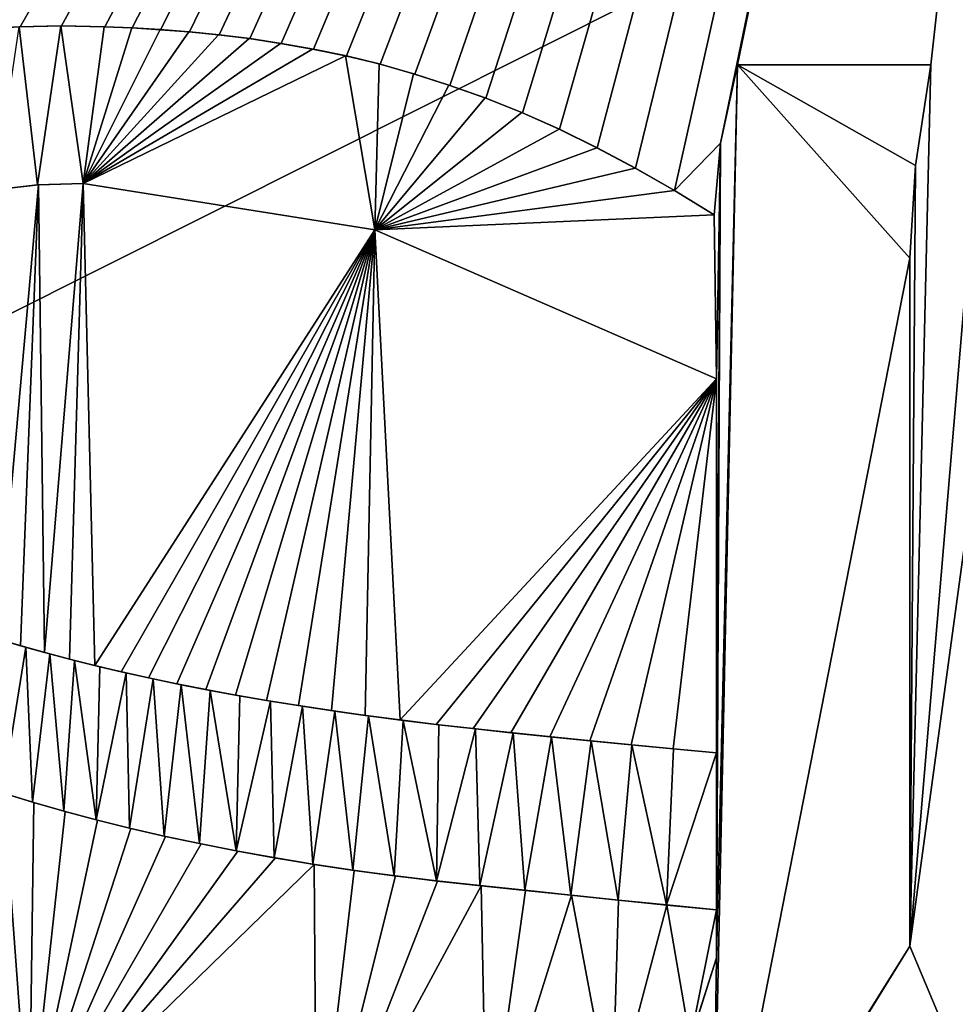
# Model space of a CAD drawing. Header units: millimetres. Extents: x -108 to 102, y -29 to 80.
# Tile 250 of 291: x 55.789 to 56.581, y 20.241 to 21.075. Entities that reach past the tile are written whole.
import ezdxf

# ---------------------------------------------------------------- set-up
doc = ezdxf.new("R2010")
doc.units = ezdxf.units.MM
doc.header["$LTSCALE"] = 65.185185
for name, color, linetype in [('24', 7, 'CONTINUOUS'), ('2437', 7, 'CONTINUOUS'), ('2522', 7, 'CONTINUOUS'), ('2523', 7, 'CONTINUOUS'), ('2525', 7, 'CONTINUOUS'), ('2526', 7, 'CONTINUOUS'), ('2527', 7, 'CONTINUOUS'), ('2528', 7, 'CONTINUOUS'), ('2529', 7, 'CONTINUOUS'), ('2530', 7, 'CONTINUOUS'), ('2531', 7, 'CONTINUOUS'), ('2532', 7, 'CONTINUOUS'), ('2533', 7, 'CONTINUOUS'), ('2534', 7, 'CONTINUOUS'), ('2535', 7, 'CONTINUOUS'), ('2751', 7, 'CONTINUOUS'), ('2753', 7, 'CONTINUOUS'), ('2765', 7, 'CONTINUOUS'), ('45', 7, 'CONTINUOUS'), ('93', 7, 'CONTINUOUS')]:
    doc.layers.add(name, color=color, linetype=linetype)

msp = doc.modelspace()

# ---------------------------------------------------------------- linework, layer by layer
at = {"layer": '24', "color": 7, "linetype": 'CONTINUOUS', "true_color": 0xe6e6e6}
for points in [[(57.52422, 24.73899, 114.26418), (54.5, 24.73899, 114.41461), (63.64286, 18.66411, 110.20052), (57.52422, 24.73899, 114.26418)], [(63.64286, 18.66411, 110.20052), (54.5, 24.73899, 114.41461), (54.5, 20.31923, 112.62599), (63.64286, 18.66411, 110.20052)], [(54.5, 16.21429, 110.20052), (63.64286, 18.66411, 110.20052), (54.5, 20.31923, 112.62599), (54.5, 16.21429, 110.20052)]]:
    msp.add_3dface(points, dxfattribs=at)
at = {"layer": '2437', "color": 7, "linetype": 'CONTINUOUS'}
for points in [[(74, 29.97196, 120.55), (35, 29.97196, 120.55), (35, 10.39303, 121.83327), (74, 29.97196, 120.55)], [(74, 29.97196, 120.55), (35, 10.39303, 121.83327), (74, 10.39303, 121.83327), (74, 29.97196, 120.55)]]:
    msp.add_3dface(points, dxfattribs=at)
at = {"layer": '2522', "color": 7, "linetype": 'CONTINUOUS'}
for points in [[(56.54219, 20.87285, 118.45), (56.54219, 20.87285, 118.55), (56.54219, 20.29035, 118.55), (56.54219, 20.87285, 118.45)], [(56.54219, 20.29035, 118.45), (56.54219, 20.87285, 118.45), (56.54219, 20.29035, 118.55), (56.54219, 20.29035, 118.45)]]:
    msp.add_3dface(points, dxfattribs=at)
at = {"layer": '2523', "color": 7, "linetype": 'CONTINUOUS'}
for points in [[(56.54219, 20.29035, 118.45), (56.54219, 20.29035, 118.55), (56.37174, 20.01673, 118.55), (56.54219, 20.29035, 118.45)], [(56.54219, 20.29035, 118.45), (56.37174, 20.01673, 118.55), (56.37486, 20.01869, 118.45), (56.54219, 20.29035, 118.45)]]:
    msp.add_3dface(points, dxfattribs=at)
at = {"layer": '2525', "color": 7, "linetype": 'CONTINUOUS'}
for points in [[(55.60859, 20.26042, 118.45), (55.60859, 20.26042, 118.55), (55.79706, 20.12429, 118.55), (55.60859, 20.26042, 118.45)], [(55.60859, 20.26042, 118.45), (55.79706, 20.12429, 118.55), (55.79726, 20.1242, 118.45), (55.60859, 20.26042, 118.45)]]:
    msp.add_3dface(points, dxfattribs=at)
at = {"layer": '2526', "color": 7, "linetype": 'CONTINUOUS'}
for points in [[(56.35641, 20.21034, 118.55), (56.37861, 20.28037, 118.55), (56.35671, 20.21079, 118.45), (56.35641, 20.21034, 118.55)], [(56.35671, 20.21079, 118.45), (56.37861, 20.28037, 118.55), (56.37861, 20.28037, 118.45), (56.35671, 20.21079, 118.45)]]:
    msp.add_3dface(points, dxfattribs=at)
at = {"layer": '2527', "color": 7, "linetype": 'CONTINUOUS'}
for points in [[(56.37861, 20.28037, 118.45), (56.37861, 20.28037, 118.55), (56.37861, 20.32094, 118.55), (56.37861, 20.28037, 118.45)], [(56.37861, 20.28037, 118.45), (56.37861, 20.32094, 118.55), (56.37861, 20.32094, 118.45), (56.37861, 20.28037, 118.45)]]:
    msp.add_3dface(points, dxfattribs=at)
at = {"layer": '2528', "color": 7, "linetype": 'CONTINUOUS'}
for points in [[(55.8, 20.41229, 118.45), (55.77538, 20.41991, 118.55), (55.77438, 20.42023, 118.45), (55.8, 20.41229, 118.45)], [(55.80102, 20.41199, 118.55), (55.77538, 20.41991, 118.55), (55.8, 20.41229, 118.45), (55.80102, 20.41199, 118.55)], [(55.82647, 20.40465, 118.45), (55.80102, 20.41199, 118.55), (55.8, 20.41229, 118.45), (55.82647, 20.40465, 118.45)], [(55.82753, 20.40436, 118.55), (55.80102, 20.41199, 118.55), (55.82647, 20.40465, 118.45), (55.82753, 20.40436, 118.55)], [(55.85382, 20.3973, 118.45), (55.82753, 20.40436, 118.55), (55.82647, 20.40465, 118.45), (55.85382, 20.3973, 118.45)], [(55.85491, 20.39702, 118.55), (55.82753, 20.40436, 118.55), (55.85382, 20.3973, 118.45), (55.85491, 20.39702, 118.55)], [(55.88208, 20.39026, 118.45), (55.85491, 20.39702, 118.55), (55.85382, 20.3973, 118.45), (55.88208, 20.39026, 118.45)], [(55.88321, 20.38999, 118.55), (55.85491, 20.39702, 118.55), (55.88208, 20.39026, 118.45), (55.88321, 20.38999, 118.55)], [(55.91124, 20.38352, 118.45), (55.88321, 20.38999, 118.55), (55.88208, 20.39026, 118.45), (55.91124, 20.38352, 118.45)], [(55.9124, 20.38326, 118.55), (55.88321, 20.38999, 118.55), (55.91124, 20.38352, 118.45), (55.9124, 20.38326, 118.55)], [(55.94131, 20.37707, 118.45), (55.9124, 20.38326, 118.55), (55.91124, 20.38352, 118.45), (55.94131, 20.37707, 118.45)], [(55.9425, 20.37683, 118.55), (55.9124, 20.38326, 118.55), (55.94131, 20.37707, 118.45), (55.9425, 20.37683, 118.55)], [(55.97232, 20.37095, 118.45), (55.9425, 20.37683, 118.55), (55.94131, 20.37707, 118.45), (55.97232, 20.37095, 118.45)], [(55.97352, 20.37072, 118.55), (55.9425, 20.37683, 118.55), (55.97232, 20.37095, 118.45), (55.97352, 20.37072, 118.55)], [(56.00428, 20.36518, 118.45), (55.97352, 20.37072, 118.55), (55.97232, 20.37095, 118.45), (56.00428, 20.36518, 118.45)], [(56.00548, 20.36497, 118.55), (55.97352, 20.37072, 118.55), (56.00428, 20.36518, 118.45), (56.00548, 20.36497, 118.55)], [(56.03718, 20.35974, 118.45), (56.00548, 20.36497, 118.55), (56.00428, 20.36518, 118.45), (56.03718, 20.35974, 118.45)], [(56.03836, 20.35956, 118.55), (56.00548, 20.36497, 118.55), (56.03718, 20.35974, 118.45), (56.03836, 20.35956, 118.55)], [(56.07105, 20.35463, 118.45), (56.03836, 20.35956, 118.55), (56.03718, 20.35974, 118.45), (56.07105, 20.35463, 118.45)], [(56.07218, 20.35447, 118.55), (56.03836, 20.35956, 118.55), (56.07105, 20.35463, 118.45), (56.07218, 20.35447, 118.55)], [(56.1059, 20.34985, 118.45), (56.07218, 20.35447, 118.55), (56.07105, 20.35463, 118.45), (56.1059, 20.34985, 118.45)], [(56.10698, 20.34971, 118.55), (56.07218, 20.35447, 118.55), (56.1059, 20.34985, 118.45), (56.10698, 20.34971, 118.55)], [(56.14172, 20.34551, 118.45), (56.10698, 20.34971, 118.55), (56.1059, 20.34985, 118.45), (56.14172, 20.34551, 118.45)], [(56.14273, 20.34539, 118.55), (56.10698, 20.34971, 118.55), (56.14172, 20.34551, 118.45), (56.14273, 20.34539, 118.55)], [(56.17853, 20.34153, 118.45), (56.14273, 20.34539, 118.55), (56.14172, 20.34551, 118.45), (56.17853, 20.34153, 118.45)], [(56.17945, 20.34143, 118.55), (56.14273, 20.34539, 118.55), (56.17853, 20.34153, 118.45), (56.17945, 20.34143, 118.55)], [(56.21638, 20.33761, 118.45), (56.17945, 20.34143, 118.55), (56.17853, 20.34153, 118.45), (56.21638, 20.33761, 118.45)], [(56.21718, 20.33753, 118.55), (56.17945, 20.34143, 118.55), (56.21638, 20.33761, 118.45), (56.21718, 20.33753, 118.55)], [(56.25533, 20.33351, 118.45), (56.21718, 20.33753, 118.55), (56.21638, 20.33761, 118.45), (56.25533, 20.33351, 118.45)], [(56.25598, 20.33345, 118.55), (56.21718, 20.33753, 118.55), (56.25533, 20.33351, 118.45), (56.25598, 20.33345, 118.55)], [(56.29536, 20.32934, 118.45), (56.25598, 20.33345, 118.55), (56.25533, 20.33351, 118.45), (56.29536, 20.32934, 118.45)], [(56.29582, 20.3293, 118.55), (56.25598, 20.33345, 118.55), (56.29536, 20.32934, 118.45), (56.29582, 20.3293, 118.55)], [(56.33645, 20.32515, 118.45), (56.29582, 20.3293, 118.55), (56.29536, 20.32934, 118.45), (56.33645, 20.32515, 118.45)], [(56.3367, 20.32513, 118.55), (56.29582, 20.3293, 118.55), (56.33645, 20.32515, 118.45), (56.3367, 20.32513, 118.55)], [(56.37861, 20.32094, 118.45), (56.3367, 20.32513, 118.55), (56.33645, 20.32515, 118.45), (56.37861, 20.32094, 118.45)], [(56.37861, 20.32094, 118.45), (56.37861, 20.32094, 118.55), (56.3367, 20.32513, 118.55), (56.37861, 20.32094, 118.45)]]:
    msp.add_3dface(points, dxfattribs=at)
at = {"layer": '2529', "color": 7, "linetype": 'CONTINUOUS'}
for points in [[(55.75597, 21.06679, 118.55), (55.78939, 21.06865, 118.55), (55.78872, 21.06863, 118.45), (55.75597, 21.06679, 118.55)], [(55.78872, 21.06863, 118.45), (55.78939, 21.06865, 118.55), (55.82383, 21.06932, 118.45), (55.78872, 21.06863, 118.45)], [(55.78939, 21.06865, 118.55), (55.82441, 21.06933, 118.55), (55.82383, 21.06932, 118.45), (55.78939, 21.06865, 118.55)], [(55.82383, 21.06932, 118.45), (55.82441, 21.06933, 118.55), (55.86063, 21.06873, 118.45), (55.82383, 21.06932, 118.45)], [(55.82441, 21.06933, 118.55), (55.86102, 21.06872, 118.55), (55.86063, 21.06873, 118.45), (55.82441, 21.06933, 118.55)], [(55.86063, 21.06873, 118.45), (55.86102, 21.06872, 118.55), (55.88393, 21.0677, 118.45), (55.86063, 21.06873, 118.45)], [(55.86102, 21.06872, 118.55), (55.88425, 21.06769, 118.55), (55.88393, 21.0677, 118.45), (55.86102, 21.06872, 118.55)], [(55.88393, 21.0677, 118.45), (55.88425, 21.06769, 118.55), (55.90782, 21.06621, 118.45), (55.88393, 21.0677, 118.45)], [(55.88425, 21.06769, 118.55), (55.90815, 21.06618, 118.55), (55.90782, 21.06621, 118.45), (55.88425, 21.06769, 118.55)], [(55.90782, 21.06621, 118.45), (55.90815, 21.06618, 118.55), (55.93229, 21.06436, 118.45), (55.90782, 21.06621, 118.45)], [(55.90815, 21.06618, 118.55), (55.93269, 21.06432, 118.55), (55.93229, 21.06436, 118.45), (55.90815, 21.06618, 118.55)], [(55.93229, 21.06436, 118.45), (55.93269, 21.06432, 118.55), (55.95737, 21.06196, 118.45), (55.93229, 21.06436, 118.45)], [(55.93269, 21.06432, 118.55), (55.9579, 21.0619, 118.55), (55.95737, 21.06196, 118.45), (55.93269, 21.06432, 118.55)], [(55.95737, 21.06196, 118.45), (55.9579, 21.0619, 118.55), (55.98314, 21.05875, 118.45), (55.95737, 21.06196, 118.45)], [(55.9579, 21.0619, 118.55), (55.98377, 21.05867, 118.55), (55.98314, 21.05875, 118.45), (55.9579, 21.0619, 118.55)], [(55.98314, 21.05875, 118.45), (55.98377, 21.05867, 118.55), (56.00963, 21.05459, 118.45), (55.98314, 21.05875, 118.45)], [(55.98377, 21.05867, 118.55), (56.01035, 21.05448, 118.55), (56.00963, 21.05459, 118.45), (55.98377, 21.05867, 118.55)], [(56.00963, 21.05459, 118.45), (56.01035, 21.05448, 118.55), (56.03683, 21.04979, 118.45), (56.00963, 21.05459, 118.45)], [(56.01035, 21.05448, 118.55), (56.03764, 21.04963, 118.55), (56.03683, 21.04979, 118.45), (56.01035, 21.05448, 118.55)], [(56.03683, 21.04979, 118.45), (56.03764, 21.04963, 118.55), (56.06472, 21.04412, 118.45), (56.03683, 21.04979, 118.45)], [(56.03764, 21.04963, 118.55), (56.0656, 21.04391, 118.55), (56.06472, 21.04412, 118.45), (56.03764, 21.04963, 118.55)], [(56.06472, 21.04412, 118.45), (56.0656, 21.04391, 118.55), (56.09327, 21.03726, 118.45), (56.06472, 21.04412, 118.45)], [(56.0656, 21.04391, 118.55), (56.09419, 21.03701, 118.55), (56.09327, 21.03726, 118.45), (56.0656, 21.04391, 118.55)], [(56.09327, 21.03726, 118.45), (56.09419, 21.03701, 118.55), (56.12244, 21.02891, 118.45), (56.09327, 21.03726, 118.45)], [(56.09419, 21.03701, 118.55), (56.12334, 21.02865, 118.55), (56.12244, 21.02891, 118.45), (56.09419, 21.03701, 118.55)], [(56.12244, 21.02891, 118.45), (56.12334, 21.02865, 118.55), (56.15232, 21.01933, 118.45), (56.12244, 21.02891, 118.45)], [(56.12334, 21.02865, 118.55), (56.15314, 21.01906, 118.55), (56.15232, 21.01933, 118.45), (56.12334, 21.02865, 118.55)], [(56.15232, 21.01933, 118.45), (56.15314, 21.01906, 118.55), (56.18285, 21.00847, 118.45), (56.15232, 21.01933, 118.45)], [(56.15314, 21.01906, 118.55), (56.18354, 21.00821, 118.55), (56.18285, 21.00847, 118.45), (56.15314, 21.01906, 118.55)], [(56.18285, 21.00847, 118.45), (56.18354, 21.00821, 118.55), (56.21393, 20.99611, 118.45), (56.18285, 21.00847, 118.45)], [(56.18354, 21.00821, 118.55), (56.21448, 20.99588, 118.55), (56.21393, 20.99611, 118.45), (56.18354, 21.00821, 118.55)], [(56.21393, 20.99611, 118.45), (56.21448, 20.99588, 118.55), (56.24548, 20.98203, 118.45), (56.21393, 20.99611, 118.45)], [(56.21448, 20.99588, 118.55), (56.2459, 20.98184, 118.55), (56.24548, 20.98203, 118.45), (56.21448, 20.99588, 118.55)], [(56.24548, 20.98203, 118.45), (56.2459, 20.98184, 118.55), (56.2775, 20.96628, 118.45), (56.24548, 20.98203, 118.45)], [(56.2459, 20.98184, 118.55), (56.27781, 20.96612, 118.55), (56.2775, 20.96628, 118.45), (56.2459, 20.98184, 118.55)], [(56.2775, 20.96628, 118.45), (56.27781, 20.96612, 118.55), (56.31002, 20.94892, 118.45), (56.2775, 20.96628, 118.45)], [(56.27781, 20.96612, 118.55), (56.31024, 20.94881, 118.55), (56.31002, 20.94892, 118.45), (56.27781, 20.96612, 118.55)], [(56.31002, 20.94892, 118.45), (56.31024, 20.94881, 118.55), (56.34307, 20.92997, 118.45), (56.31002, 20.94892, 118.45)], [(56.31024, 20.94881, 118.55), (56.34317, 20.92991, 118.55), (56.34307, 20.92997, 118.45), (56.31024, 20.94881, 118.55)], [(56.34317, 20.92991, 118.55), (56.37662, 20.90942, 118.55), (56.34307, 20.92997, 118.45), (56.34317, 20.92991, 118.55)], [(56.34307, 20.92997, 118.45), (56.37662, 20.90942, 118.55), (56.37662, 20.90942, 118.45), (56.34307, 20.92997, 118.45)]]:
    msp.add_3dface(points, dxfattribs=at)
at = {"layer": '2530', "color": 7, "linetype": 'CONTINUOUS'}
for points in [[(56.38214, 20.97006, 118.55), (56.39657, 21.03643, 118.55), (56.38214, 20.97006, 118.45), (56.38214, 20.97006, 118.55)], [(56.38214, 20.97006, 118.45), (56.39657, 21.03643, 118.55), (56.39657, 21.03643, 118.45), (56.38214, 20.97006, 118.45)], [(56.37662, 20.90942, 118.45), (56.37662, 20.90942, 118.55), (56.38214, 20.97006, 118.55), (56.37662, 20.90942, 118.45)], [(56.37662, 20.90942, 118.45), (56.38214, 20.97006, 118.55), (56.38214, 20.97006, 118.45), (56.37662, 20.90942, 118.45)]]:
    msp.add_3dface(points, dxfattribs=at)
at = {"layer": '2531', "color": 7, "linetype": 'CONTINUOUS'}
for points in [[(56.39657, 21.03643, 118.45), (56.39657, 21.03643, 118.55), (56.56015, 21.03643, 118.55), (56.39657, 21.03643, 118.45)], [(56.39657, 21.03643, 118.45), (56.56015, 21.03643, 118.55), (56.56015, 21.03643, 118.45), (56.39657, 21.03643, 118.45)]]:
    msp.add_3dface(points, dxfattribs=at)
at = {"layer": '2532', "color": 7, "linetype": 'CONTINUOUS'}
for points in [[(56.56015, 21.03643, 118.45), (56.56015, 21.03643, 118.55), (56.54717, 20.95134, 118.55), (56.56015, 21.03643, 118.45)], [(56.56015, 21.03643, 118.45), (56.54717, 20.95134, 118.55), (56.54717, 20.95134, 118.45), (56.56015, 21.03643, 118.45)], [(56.54219, 20.87285, 118.55), (56.54219, 20.87285, 118.45), (56.54717, 20.95134, 118.45), (56.54219, 20.87285, 118.55)], [(56.54717, 20.95134, 118.55), (56.54219, 20.87285, 118.55), (56.54717, 20.95134, 118.45), (56.54717, 20.95134, 118.55)]]:
    msp.add_3dface(points, dxfattribs=at)
at = {"layer": '2533', "color": 7, "linetype": 'CONTINUOUS'}
for points in [[(56.37861, 20.45393, 118.45), (56.37861, 20.45393, 118.55), (56.37861, 20.77045, 118.55), (56.37861, 20.45393, 118.45)], [(56.37861, 20.77045, 118.45), (56.37861, 20.45393, 118.45), (56.37861, 20.77045, 118.55), (56.37861, 20.77045, 118.45)]]:
    msp.add_3dface(points, dxfattribs=at)
at = {"layer": '2534', "color": 7, "linetype": 'CONTINUOUS'}
for points in [[(56.08959, 20.89679, 118.55), (55.84266, 20.93602, 118.55), (56.08958, 20.89679, 118.45), (56.08959, 20.89679, 118.55)], [(56.08958, 20.89679, 118.45), (55.84266, 20.93602, 118.55), (55.84266, 20.93602, 118.45), (56.08958, 20.89679, 118.45)], [(56.37861, 20.77045, 118.45), (56.08959, 20.89679, 118.55), (56.08958, 20.89679, 118.45), (56.37861, 20.77045, 118.45)], [(56.37861, 20.77045, 118.45), (56.37861, 20.77045, 118.55), (56.08959, 20.89679, 118.55), (56.37861, 20.77045, 118.45)]]:
    msp.add_3dface(points, dxfattribs=at)
at = {"layer": '2535', "color": 7, "linetype": 'CONTINUOUS'}
for points in [[(55.80401, 20.93471, 118.45), (55.76997, 20.93101, 118.55), (55.76806, 20.93072, 118.45), (55.80401, 20.93471, 118.45)], [(55.80502, 20.93478, 118.55), (55.76997, 20.93101, 118.55), (55.80401, 20.93471, 118.45), (55.80502, 20.93478, 118.55)], [(55.84266, 20.93602, 118.45), (55.80502, 20.93478, 118.55), (55.80401, 20.93471, 118.45), (55.84266, 20.93602, 118.45)], [(55.84266, 20.93602, 118.45), (55.84266, 20.93602, 118.55), (55.80502, 20.93478, 118.55), (55.84266, 20.93602, 118.45)], [(55.77024, 20.5505, 118.55), (55.78976, 20.54457, 118.55), (55.77475, 20.54912, 118.45), (55.77024, 20.5505, 118.55)], [(55.77475, 20.54912, 118.45), (55.78976, 20.54457, 118.55), (55.79423, 20.54329, 118.45), (55.77475, 20.54912, 118.45)], [(55.78976, 20.54457, 118.55), (55.81007, 20.5389, 118.55), (55.79423, 20.54329, 118.45), (55.78976, 20.54457, 118.55)], [(55.79423, 20.54329, 118.45), (55.81007, 20.5389, 118.55), (55.81447, 20.53771, 118.45), (55.79423, 20.54329, 118.45)], [(55.81007, 20.5389, 118.55), (55.83107, 20.53338, 118.55), (55.81447, 20.53771, 118.45), (55.81007, 20.5389, 118.55)], [(55.81447, 20.53771, 118.45), (55.83107, 20.53338, 118.55), (55.83539, 20.53226, 118.45), (55.81447, 20.53771, 118.45)], [(55.83107, 20.53338, 118.55), (55.8527, 20.52793, 118.55), (55.83539, 20.53226, 118.45), (55.83107, 20.53338, 118.55)], [(55.83539, 20.53226, 118.45), (55.8527, 20.52793, 118.55), (55.85693, 20.5269, 118.45), (55.83539, 20.53226, 118.45)], [(55.8527, 20.52793, 118.55), (55.87502, 20.5226, 118.55), (55.85693, 20.5269, 118.45), (55.8527, 20.52793, 118.55)], [(55.85693, 20.5269, 118.45), (55.87502, 20.5226, 118.55), (55.87914, 20.52165, 118.45), (55.85693, 20.5269, 118.45)], [(55.87502, 20.5226, 118.55), (55.89807, 20.51742, 118.55), (55.87914, 20.52165, 118.45), (55.87502, 20.5226, 118.55)], [(55.87914, 20.52165, 118.45), (55.89807, 20.51742, 118.55), (55.90207, 20.51655, 118.45), (55.87914, 20.52165, 118.45)], [(55.89807, 20.51742, 118.55), (55.92189, 20.51239, 118.55), (55.90207, 20.51655, 118.45), (55.89807, 20.51742, 118.55)], [(55.90207, 20.51655, 118.45), (55.92189, 20.51239, 118.55), (55.92577, 20.5116, 118.45), (55.90207, 20.51655, 118.45)], [(55.92189, 20.51239, 118.55), (55.94644, 20.50751, 118.55), (55.92577, 20.5116, 118.45), (55.92189, 20.51239, 118.55)], [(55.92577, 20.5116, 118.45), (55.94644, 20.50751, 118.55), (55.95019, 20.5068, 118.45), (55.92577, 20.5116, 118.45)], [(55.94644, 20.50751, 118.55), (55.9718, 20.5028, 118.55), (55.95019, 20.5068, 118.45), (55.94644, 20.50751, 118.55)], [(55.95019, 20.5068, 118.45), (55.9718, 20.5028, 118.55), (55.97539, 20.50216, 118.45), (55.95019, 20.5068, 118.45)], [(55.9718, 20.5028, 118.55), (55.99799, 20.49826, 118.55), (55.97539, 20.50216, 118.45), (55.9718, 20.5028, 118.55)], [(55.97539, 20.50216, 118.45), (55.99799, 20.49826, 118.55), (56.00141, 20.49769, 118.45), (55.97539, 20.50216, 118.45)], [(55.99799, 20.49826, 118.55), (56.025, 20.49389, 118.55), (56.00141, 20.49769, 118.45), (55.99799, 20.49826, 118.55)], [(56.00141, 20.49769, 118.45), (56.025, 20.49389, 118.55), (56.02823, 20.49338, 118.45), (56.00141, 20.49769, 118.45)], [(56.025, 20.49389, 118.55), (56.05284, 20.48968, 118.55), (56.02823, 20.49338, 118.45), (56.025, 20.49389, 118.55)], [(56.02823, 20.49338, 118.45), (56.05284, 20.48968, 118.55), (56.05587, 20.48924, 118.45), (56.02823, 20.49338, 118.45)], [(56.05284, 20.48968, 118.55), (56.08153, 20.48564, 118.55), (56.05587, 20.48924, 118.45), (56.05284, 20.48968, 118.55)], [(56.05587, 20.48924, 118.45), (56.08153, 20.48564, 118.55), (56.08434, 20.48526, 118.45), (56.05587, 20.48924, 118.45)], [(56.08153, 20.48564, 118.55), (56.11105, 20.48178, 118.55), (56.08434, 20.48526, 118.45), (56.08153, 20.48564, 118.55)], [(56.08434, 20.48526, 118.45), (56.11105, 20.48178, 118.55), (56.11362, 20.48146, 118.45), (56.08434, 20.48526, 118.45)], [(56.11105, 20.48178, 118.55), (56.14143, 20.47807, 118.55), (56.11362, 20.48146, 118.45), (56.11105, 20.48178, 118.55)], [(56.11362, 20.48146, 118.45), (56.14143, 20.47807, 118.55), (56.14374, 20.47779, 118.45), (56.11362, 20.48146, 118.45)], [(56.14143, 20.47807, 118.55), (56.17267, 20.47445, 118.55), (56.14374, 20.47779, 118.45), (56.14143, 20.47807, 118.55)], [(56.14374, 20.47779, 118.45), (56.17267, 20.47445, 118.55), (56.17471, 20.47423, 118.45), (56.14374, 20.47779, 118.45)], [(56.17267, 20.47445, 118.55), (56.20478, 20.47099, 118.55), (56.17471, 20.47423, 118.45), (56.17267, 20.47445, 118.55)], [(56.17471, 20.47423, 118.45), (56.20478, 20.47099, 118.55), (56.20653, 20.4708, 118.45), (56.17471, 20.47423, 118.45)], [(56.20478, 20.47099, 118.55), (56.23776, 20.46761, 118.55), (56.20653, 20.4708, 118.45), (56.20478, 20.47099, 118.55)], [(56.20653, 20.4708, 118.45), (56.23776, 20.46761, 118.55), (56.2392, 20.46746, 118.45), (56.20653, 20.4708, 118.45)], [(56.23776, 20.46761, 118.55), (56.27164, 20.46421, 118.55), (56.2392, 20.46746, 118.45), (56.23776, 20.46761, 118.55)], [(56.2392, 20.46746, 118.45), (56.27164, 20.46421, 118.55), (56.27274, 20.4641, 118.45), (56.2392, 20.46746, 118.45)], [(56.27164, 20.46421, 118.55), (56.30641, 20.46078, 118.55), (56.27274, 20.4641, 118.45), (56.27164, 20.46421, 118.55)], [(56.27274, 20.4641, 118.45), (56.30641, 20.46078, 118.55), (56.30716, 20.46071, 118.45), (56.27274, 20.4641, 118.45)], [(56.30641, 20.46078, 118.55), (56.34207, 20.45735, 118.55), (56.30716, 20.46071, 118.45), (56.30641, 20.46078, 118.55)], [(56.30716, 20.46071, 118.45), (56.34207, 20.45735, 118.55), (56.34245, 20.45732, 118.45), (56.30716, 20.46071, 118.45)], [(56.34207, 20.45735, 118.55), (56.37861, 20.45393, 118.55), (56.34245, 20.45732, 118.45), (56.34207, 20.45735, 118.55)], [(56.37861, 20.45393, 118.55), (56.37861, 20.45393, 118.45), (56.34245, 20.45732, 118.45), (56.37861, 20.45393, 118.55)]]:
    msp.add_3dface(points, dxfattribs=at)
at = {"layer": '2751', "color": 7, "linetype": 'CONTINUOUS'}
for points in [[(56.75, 22.75, 118.55), (55.63719, 21.0431, 118.55), (55.625, 22.75, 118.55), (56.75, 22.75, 118.55)], [(55.66476, 21.05172, 118.55), (55.63719, 21.0431, 118.55), (56.75, 22.75, 118.55), (55.66476, 21.05172, 118.55)], [(55.69368, 21.05839, 118.55), (55.66476, 21.05172, 118.55), (56.75, 22.75, 118.55), (55.69368, 21.05839, 118.55)], [(55.72409, 21.06344, 118.55), (55.69368, 21.05839, 118.55), (56.75, 22.75, 118.55), (55.72409, 21.06344, 118.55)], [(55.75597, 21.06679, 118.55), (55.72409, 21.06344, 118.55), (56.75, 22.75, 118.55), (55.75597, 21.06679, 118.55)], [(55.78939, 21.06865, 118.55), (55.75597, 21.06679, 118.55), (56.75, 22.75, 118.55), (55.78939, 21.06865, 118.55)], [(55.82441, 21.06933, 118.55), (55.78939, 21.06865, 118.55), (56.75, 22.75, 118.55), (55.82441, 21.06933, 118.55)], [(55.86102, 21.06872, 118.55), (55.82441, 21.06933, 118.55), (56.75, 22.75, 118.55), (55.86102, 21.06872, 118.55)], [(55.88425, 21.06769, 118.55), (55.86102, 21.06872, 118.55), (56.75, 22.75, 118.55), (55.88425, 21.06769, 118.55)], [(55.90815, 21.06618, 118.55), (55.88425, 21.06769, 118.55), (56.75, 22.75, 118.55), (55.90815, 21.06618, 118.55)], [(55.93269, 21.06432, 118.55), (55.90815, 21.06618, 118.55), (56.75, 22.75, 118.55), (55.93269, 21.06432, 118.55)], [(55.9579, 21.0619, 118.55), (55.93269, 21.06432, 118.55), (56.75, 22.75, 118.55), (55.9579, 21.0619, 118.55)], [(55.98377, 21.05867, 118.55), (55.9579, 21.0619, 118.55), (56.75, 22.75, 118.55), (55.98377, 21.05867, 118.55)], [(56.01035, 21.05448, 118.55), (55.98377, 21.05867, 118.55), (56.75, 22.75, 118.55), (56.01035, 21.05448, 118.55)], [(56.03764, 21.04963, 118.55), (56.01035, 21.05448, 118.55), (56.75, 22.75, 118.55), (56.03764, 21.04963, 118.55)], [(56.0656, 21.04391, 118.55), (56.03764, 21.04963, 118.55), (56.75, 22.75, 118.55), (56.0656, 21.04391, 118.55)], [(56.09419, 21.03701, 118.55), (56.0656, 21.04391, 118.55), (56.75, 22.75, 118.55), (56.09419, 21.03701, 118.55)], [(56.12334, 21.02865, 118.55), (56.09419, 21.03701, 118.55), (56.75, 22.75, 118.55), (56.12334, 21.02865, 118.55)], [(56.15314, 21.01906, 118.55), (56.12334, 21.02865, 118.55), (56.75, 22.75, 118.55), (56.15314, 21.01906, 118.55)], [(56.18354, 21.00821, 118.55), (56.15314, 21.01906, 118.55), (56.75, 22.75, 118.55), (56.18354, 21.00821, 118.55)], [(56.21448, 20.99588, 118.55), (56.18354, 21.00821, 118.55), (56.75, 22.75, 118.55), (56.21448, 20.99588, 118.55)], [(56.2459, 20.98184, 118.55), (56.21448, 20.99588, 118.55), (56.75, 22.75, 118.55), (56.2459, 20.98184, 118.55)], [(56.27781, 20.96612, 118.55), (56.2459, 20.98184, 118.55), (56.75, 22.75, 118.55), (56.27781, 20.96612, 118.55)], [(56.31024, 20.94881, 118.55), (56.27781, 20.96612, 118.55), (56.75, 22.75, 118.55), (56.31024, 20.94881, 118.55)], [(56.34317, 20.92991, 118.55), (56.31024, 20.94881, 118.55), (56.75, 22.75, 118.55), (56.34317, 20.92991, 118.55)], [(56.38214, 20.97006, 118.55), (56.34317, 20.92991, 118.55), (56.75, 22.75, 118.55), (56.38214, 20.97006, 118.55)], [(56.39657, 21.03643, 118.55), (56.38214, 20.97006, 118.55), (56.75, 22.75, 118.55), (56.39657, 21.03643, 118.55)], [(56.56015, 21.03643, 118.55), (56.39657, 21.03643, 118.55), (56.75, 22.75, 118.55), (56.56015, 21.03643, 118.55)], [(56.54219, 20.29035, 118.55), (56.56015, 21.03643, 118.55), (56.75, 22.75, 118.55), (56.54219, 20.29035, 118.55)], [(56.84342, 22.5, 118.55), (56.54219, 20.29035, 118.55), (56.75, 22.75, 118.55), (56.84342, 22.5, 118.55)], [(56.84408, 19.571, 118.55), (56.54219, 20.29035, 118.55), (56.84342, 22.5, 118.55), (56.84408, 19.571, 118.55)], [(56.56015, 21.03643, 118.55), (56.54219, 20.29035, 118.55), (56.54717, 20.95134, 118.55), (56.56015, 21.03643, 118.55)], [(56.37662, 20.90942, 118.55), (56.34317, 20.92991, 118.55), (56.38214, 20.97006, 118.55), (56.37662, 20.90942, 118.55)], [(56.54219, 20.29035, 118.55), (56.54219, 20.87285, 118.55), (56.54717, 20.95134, 118.55), (56.54219, 20.29035, 118.55)], [(55.79706, 20.12429, 118.55), (55.60859, 20.26042, 118.55), (55.77538, 20.41991, 118.55), (55.79706, 20.12429, 118.55)], [(55.79706, 20.12429, 118.55), (55.77538, 20.41991, 118.55), (55.80102, 20.41199, 118.55), (55.79706, 20.12429, 118.55)], [(55.79706, 20.12429, 118.55), (55.80102, 20.41199, 118.55), (55.82753, 20.40436, 118.55), (55.79706, 20.12429, 118.55)], [(55.79706, 20.12429, 118.55), (55.82753, 20.40436, 118.55), (55.85491, 20.39702, 118.55), (55.79706, 20.12429, 118.55)], [(55.79706, 20.12429, 118.55), (55.85491, 20.39702, 118.55), (55.88321, 20.38999, 118.55), (55.79706, 20.12429, 118.55)], [(55.79706, 20.12429, 118.55), (55.88321, 20.38999, 118.55), (55.9124, 20.38326, 118.55), (55.79706, 20.12429, 118.55)], [(55.79706, 20.12429, 118.55), (55.9124, 20.38326, 118.55), (55.9425, 20.37683, 118.55), (55.79706, 20.12429, 118.55)], [(55.79706, 20.12429, 118.55), (55.9425, 20.37683, 118.55), (55.97352, 20.37072, 118.55), (55.79706, 20.12429, 118.55)], [(55.79706, 20.12429, 118.55), (55.97352, 20.37072, 118.55), (56.00548, 20.36497, 118.55), (55.79706, 20.12429, 118.55)], [(55.79706, 20.12429, 118.55), (56.00548, 20.36497, 118.55), (56.03836, 20.35956, 118.55), (55.79706, 20.12429, 118.55)], [(56.04015, 20.08288, 118.55), (55.79706, 20.12429, 118.55), (56.03836, 20.35956, 118.55), (56.04015, 20.08288, 118.55)], [(56.04015, 20.08288, 118.55), (56.03836, 20.35956, 118.55), (56.07218, 20.35447, 118.55), (56.04015, 20.08288, 118.55)], [(56.04015, 20.08288, 118.55), (56.07218, 20.35447, 118.55), (56.10698, 20.34971, 118.55), (56.04015, 20.08288, 118.55)], [(56.04015, 20.08288, 118.55), (56.10698, 20.34971, 118.55), (56.14273, 20.34539, 118.55), (56.04015, 20.08288, 118.55)], [(56.04015, 20.08288, 118.55), (56.14273, 20.34539, 118.55), (56.17945, 20.34143, 118.55), (56.04015, 20.08288, 118.55)], [(56.18443, 20.10459, 118.55), (56.04015, 20.08288, 118.55), (56.17945, 20.34143, 118.55), (56.18443, 20.10459, 118.55)], [(56.18443, 20.10459, 118.55), (56.17945, 20.34143, 118.55), (56.21718, 20.33753, 118.55), (56.18443, 20.10459, 118.55)], [(56.18443, 20.10459, 118.55), (56.21718, 20.33753, 118.55), (56.25598, 20.33345, 118.55), (56.18443, 20.10459, 118.55)], [(56.29039, 20.15015, 118.55), (56.18443, 20.10459, 118.55), (56.25598, 20.33345, 118.55), (56.29039, 20.15015, 118.55)], [(56.29039, 20.15015, 118.55), (56.25598, 20.33345, 118.55), (56.29582, 20.3293, 118.55), (56.29039, 20.15015, 118.55)], [(56.29039, 20.15015, 118.55), (56.29582, 20.3293, 118.55), (56.3367, 20.32513, 118.55), (56.29039, 20.15015, 118.55)], [(56.35641, 20.21034, 118.55), (56.29039, 20.15015, 118.55), (56.3367, 20.32513, 118.55), (56.35641, 20.21034, 118.55)], [(56.37861, 20.32094, 118.55), (56.35641, 20.21034, 118.55), (56.3367, 20.32513, 118.55), (56.37861, 20.32094, 118.55)], [(56.37861, 20.28037, 118.55), (56.35641, 20.21034, 118.55), (56.37861, 20.32094, 118.55), (56.37861, 20.28037, 118.55)], [(56.37174, 20.01673, 118.55), (56.54219, 20.29035, 118.55), (56.84408, 19.571, 118.55), (56.37174, 20.01673, 118.55)]]:
    msp.add_3dface(points, dxfattribs=at)
at = {"layer": '2753', "color": 7, "linetype": 'CONTINUOUS'}
for points in [[(55.77024, 20.5505, 118.55), (55.76997, 20.93101, 118.55), (55.80502, 20.93478, 118.55), (55.77024, 20.5505, 118.55)], [(55.78976, 20.54457, 118.55), (55.77024, 20.5505, 118.55), (55.80502, 20.93478, 118.55), (55.78976, 20.54457, 118.55)], [(55.81007, 20.5389, 118.55), (55.78976, 20.54457, 118.55), (55.80502, 20.93478, 118.55), (55.81007, 20.5389, 118.55)], [(55.84266, 20.93602, 118.55), (55.81007, 20.5389, 118.55), (55.80502, 20.93478, 118.55), (55.84266, 20.93602, 118.55)], [(55.84266, 20.93602, 118.55), (55.83107, 20.53338, 118.55), (55.81007, 20.5389, 118.55), (55.84266, 20.93602, 118.55)], [(55.84266, 20.93602, 118.55), (55.8527, 20.52793, 118.55), (55.83107, 20.53338, 118.55), (55.84266, 20.93602, 118.55)], [(55.84266, 20.93602, 118.55), (56.08959, 20.89679, 118.55), (55.8527, 20.52793, 118.55), (55.84266, 20.93602, 118.55)], [(56.08959, 20.89679, 118.55), (55.87502, 20.5226, 118.55), (55.8527, 20.52793, 118.55), (56.08959, 20.89679, 118.55)], [(56.08959, 20.89679, 118.55), (55.89807, 20.51742, 118.55), (55.87502, 20.5226, 118.55), (56.08959, 20.89679, 118.55)], [(56.08959, 20.89679, 118.55), (55.92189, 20.51239, 118.55), (55.89807, 20.51742, 118.55), (56.08959, 20.89679, 118.55)], [(56.08959, 20.89679, 118.55), (55.94644, 20.50751, 118.55), (55.92189, 20.51239, 118.55), (56.08959, 20.89679, 118.55)], [(56.08959, 20.89679, 118.55), (55.9718, 20.5028, 118.55), (55.94644, 20.50751, 118.55), (56.08959, 20.89679, 118.55)], [(56.08959, 20.89679, 118.55), (55.99799, 20.49826, 118.55), (55.9718, 20.5028, 118.55), (56.08959, 20.89679, 118.55)], [(56.08959, 20.89679, 118.55), (56.025, 20.49389, 118.55), (55.99799, 20.49826, 118.55), (56.08959, 20.89679, 118.55)], [(56.08959, 20.89679, 118.55), (56.05284, 20.48968, 118.55), (56.025, 20.49389, 118.55), (56.08959, 20.89679, 118.55)], [(56.08959, 20.89679, 118.55), (56.08153, 20.48564, 118.55), (56.05284, 20.48968, 118.55), (56.08959, 20.89679, 118.55)], [(56.08959, 20.89679, 118.55), (56.11105, 20.48178, 118.55), (56.08153, 20.48564, 118.55), (56.08959, 20.89679, 118.55)], [(56.08959, 20.89679, 118.55), (56.37861, 20.77045, 118.55), (56.11105, 20.48178, 118.55), (56.08959, 20.89679, 118.55)], [(56.37861, 20.77045, 118.55), (56.14143, 20.47807, 118.55), (56.11105, 20.48178, 118.55), (56.37861, 20.77045, 118.55)], [(56.37861, 20.77045, 118.55), (56.17267, 20.47445, 118.55), (56.14143, 20.47807, 118.55), (56.37861, 20.77045, 118.55)], [(56.37861, 20.77045, 118.55), (56.20478, 20.47099, 118.55), (56.17267, 20.47445, 118.55), (56.37861, 20.77045, 118.55)], [(56.37861, 20.77045, 118.55), (56.23776, 20.46761, 118.55), (56.20478, 20.47099, 118.55), (56.37861, 20.77045, 118.55)], [(56.37861, 20.77045, 118.55), (56.27164, 20.46421, 118.55), (56.23776, 20.46761, 118.55), (56.37861, 20.77045, 118.55)], [(56.37861, 20.77045, 118.55), (56.30641, 20.46078, 118.55), (56.27164, 20.46421, 118.55), (56.37861, 20.77045, 118.55)], [(56.37861, 20.77045, 118.55), (56.34207, 20.45735, 118.55), (56.30641, 20.46078, 118.55), (56.37861, 20.77045, 118.55)], [(56.37861, 20.77045, 118.55), (56.37861, 20.45393, 118.55), (56.34207, 20.45735, 118.55), (56.37861, 20.77045, 118.55)]]:
    msp.add_3dface(points, dxfattribs=at)
at = {"layer": '2765', "color": 7, "linetype": 'CONTINUOUS'}
for points in [[(55.78872, 21.06863, 118.45), (55.80401, 20.93471, 118.45), (55.76806, 20.93072, 118.45), (55.78872, 21.06863, 118.45)], [(55.78872, 21.06863, 118.45), (55.82383, 21.06932, 118.45), (55.80401, 20.93471, 118.45), (55.78872, 21.06863, 118.45)], [(55.82383, 21.06932, 118.45), (55.84266, 20.93602, 118.45), (55.80401, 20.93471, 118.45), (55.82383, 21.06932, 118.45)], [(55.82383, 21.06932, 118.45), (55.86063, 21.06873, 118.45), (55.84266, 20.93602, 118.45), (55.82383, 21.06932, 118.45)], [(55.86063, 21.06873, 118.45), (55.88393, 21.0677, 118.45), (55.84266, 20.93602, 118.45), (55.86063, 21.06873, 118.45)], [(55.88393, 21.0677, 118.45), (55.90782, 21.06621, 118.45), (55.84266, 20.93602, 118.45), (55.88393, 21.0677, 118.45)], [(55.90782, 21.06621, 118.45), (55.93229, 21.06436, 118.45), (55.84266, 20.93602, 118.45), (55.90782, 21.06621, 118.45)], [(55.93229, 21.06436, 118.45), (55.95737, 21.06196, 118.45), (55.84266, 20.93602, 118.45), (55.93229, 21.06436, 118.45)], [(55.95737, 21.06196, 118.45), (55.98314, 21.05875, 118.45), (55.84266, 20.93602, 118.45), (55.95737, 21.06196, 118.45)], [(55.98314, 21.05875, 118.45), (56.00963, 21.05459, 118.45), (55.84266, 20.93602, 118.45), (55.98314, 21.05875, 118.45)], [(56.00963, 21.05459, 118.45), (56.03683, 21.04979, 118.45), (55.84266, 20.93602, 118.45), (56.00963, 21.05459, 118.45)], [(56.03683, 21.04979, 118.45), (56.06472, 21.04412, 118.45), (55.84266, 20.93602, 118.45), (56.03683, 21.04979, 118.45)], [(56.06472, 21.04412, 118.45), (56.08958, 20.89679, 118.45), (55.84266, 20.93602, 118.45), (56.06472, 21.04412, 118.45)], [(56.06472, 21.04412, 118.45), (56.09327, 21.03726, 118.45), (56.08958, 20.89679, 118.45), (56.06472, 21.04412, 118.45)], [(56.09327, 21.03726, 118.45), (56.12244, 21.02891, 118.45), (56.08958, 20.89679, 118.45), (56.09327, 21.03726, 118.45)], [(56.54219, 20.87285, 118.45), (56.37486, 20.01869, 118.45), (56.39657, 21.03643, 118.45), (56.54219, 20.87285, 118.45)], [(56.37486, 20.01869, 118.45), (56.37861, 20.28037, 118.45), (56.39657, 21.03643, 118.45), (56.37486, 20.01869, 118.45)], [(56.37861, 20.28037, 118.45), (56.38214, 20.97006, 118.45), (56.39657, 21.03643, 118.45), (56.37861, 20.28037, 118.45)], [(56.54219, 20.87285, 118.45), (56.39657, 21.03643, 118.45), (56.54717, 20.95134, 118.45), (56.54219, 20.87285, 118.45)], [(56.39657, 21.03643, 118.45), (56.56015, 21.03643, 118.45), (56.54717, 20.95134, 118.45), (56.39657, 21.03643, 118.45)], [(56.12244, 21.02891, 118.45), (56.15232, 21.01933, 118.45), (56.08958, 20.89679, 118.45), (56.12244, 21.02891, 118.45)], [(56.15232, 21.01933, 118.45), (56.18285, 21.00847, 118.45), (56.08958, 20.89679, 118.45), (56.15232, 21.01933, 118.45)], [(56.18285, 21.00847, 118.45), (56.21393, 20.99611, 118.45), (56.08958, 20.89679, 118.45), (56.18285, 21.00847, 118.45)], [(56.21393, 20.99611, 118.45), (56.24548, 20.98203, 118.45), (56.08958, 20.89679, 118.45), (56.21393, 20.99611, 118.45)], [(56.24548, 20.98203, 118.45), (56.2775, 20.96628, 118.45), (56.08958, 20.89679, 118.45), (56.24548, 20.98203, 118.45)], [(56.2775, 20.96628, 118.45), (56.31002, 20.94892, 118.45), (56.08958, 20.89679, 118.45), (56.2775, 20.96628, 118.45)], [(56.37662, 20.90942, 118.45), (56.38214, 20.97006, 118.45), (56.37861, 20.77045, 118.45), (56.37662, 20.90942, 118.45)], [(56.37861, 20.28037, 118.45), (56.37861, 20.32094, 118.45), (56.38214, 20.97006, 118.45), (56.37861, 20.28037, 118.45)], [(56.38214, 20.97006, 118.45), (56.37861, 20.32094, 118.45), (56.37861, 20.45393, 118.45), (56.38214, 20.97006, 118.45)], [(56.38214, 20.97006, 118.45), (56.37861, 20.45393, 118.45), (56.37861, 20.77045, 118.45), (56.38214, 20.97006, 118.45)], [(56.31002, 20.94892, 118.45), (56.34307, 20.92997, 118.45), (56.08958, 20.89679, 118.45), (56.31002, 20.94892, 118.45)], [(56.34307, 20.92997, 118.45), (56.37662, 20.90942, 118.45), (56.08958, 20.89679, 118.45), (56.34307, 20.92997, 118.45)], [(56.37662, 20.90942, 118.45), (56.37861, 20.77045, 118.45), (56.08958, 20.89679, 118.45), (56.37662, 20.90942, 118.45)], [(56.54219, 20.87285, 118.45), (56.54219, 20.29035, 118.45), (56.37486, 20.01869, 118.45), (56.54219, 20.87285, 118.45)], [(55.77438, 20.42023, 118.45), (55.77475, 20.54912, 118.45), (55.79423, 20.54329, 118.45), (55.77438, 20.42023, 118.45)], [(55.8, 20.41229, 118.45), (55.77438, 20.42023, 118.45), (55.79423, 20.54329, 118.45), (55.8, 20.41229, 118.45)], [(55.8, 20.41229, 118.45), (55.79423, 20.54329, 118.45), (55.81447, 20.53771, 118.45), (55.8, 20.41229, 118.45)], [(55.82647, 20.40465, 118.45), (55.8, 20.41229, 118.45), (55.81447, 20.53771, 118.45), (55.82647, 20.40465, 118.45)], [(55.82647, 20.40465, 118.45), (55.81447, 20.53771, 118.45), (55.83539, 20.53226, 118.45), (55.82647, 20.40465, 118.45)], [(55.85382, 20.3973, 118.45), (55.82647, 20.40465, 118.45), (55.83539, 20.53226, 118.45), (55.85382, 20.3973, 118.45)], [(55.85382, 20.3973, 118.45), (55.83539, 20.53226, 118.45), (55.85693, 20.5269, 118.45), (55.85382, 20.3973, 118.45)], [(55.85382, 20.3973, 118.45), (55.85693, 20.5269, 118.45), (55.87914, 20.52165, 118.45), (55.85382, 20.3973, 118.45)], [(55.88208, 20.39026, 118.45), (55.85382, 20.3973, 118.45), (55.87914, 20.52165, 118.45), (55.88208, 20.39026, 118.45)], [(55.88208, 20.39026, 118.45), (55.87914, 20.52165, 118.45), (55.90207, 20.51655, 118.45), (55.88208, 20.39026, 118.45)], [(55.91124, 20.38352, 118.45), (55.88208, 20.39026, 118.45), (55.90207, 20.51655, 118.45), (55.91124, 20.38352, 118.45)], [(55.91124, 20.38352, 118.45), (55.90207, 20.51655, 118.45), (55.92577, 20.5116, 118.45), (55.91124, 20.38352, 118.45)], [(55.94131, 20.37707, 118.45), (55.91124, 20.38352, 118.45), (55.92577, 20.5116, 118.45), (55.94131, 20.37707, 118.45)], [(55.94131, 20.37707, 118.45), (55.92577, 20.5116, 118.45), (55.95019, 20.5068, 118.45), (55.94131, 20.37707, 118.45)], [(55.97232, 20.37095, 118.45), (55.94131, 20.37707, 118.45), (55.95019, 20.5068, 118.45), (55.97232, 20.37095, 118.45)], [(55.97232, 20.37095, 118.45), (55.95019, 20.5068, 118.45), (55.97539, 20.50216, 118.45), (55.97232, 20.37095, 118.45)], [(55.97232, 20.37095, 118.45), (55.97539, 20.50216, 118.45), (56.00141, 20.49769, 118.45), (55.97232, 20.37095, 118.45)], [(56.00428, 20.36518, 118.45), (55.97232, 20.37095, 118.45), (56.00141, 20.49769, 118.45), (56.00428, 20.36518, 118.45)], [(56.00428, 20.36518, 118.45), (56.00141, 20.49769, 118.45), (56.02823, 20.49338, 118.45), (56.00428, 20.36518, 118.45)], [(56.03718, 20.35974, 118.45), (56.00428, 20.36518, 118.45), (56.02823, 20.49338, 118.45), (56.03718, 20.35974, 118.45)], [(56.03718, 20.35974, 118.45), (56.02823, 20.49338, 118.45), (56.05587, 20.48924, 118.45), (56.03718, 20.35974, 118.45)], [(56.07105, 20.35463, 118.45), (56.03718, 20.35974, 118.45), (56.05587, 20.48924, 118.45), (56.07105, 20.35463, 118.45)], [(56.07105, 20.35463, 118.45), (56.05587, 20.48924, 118.45), (56.08434, 20.48526, 118.45), (56.07105, 20.35463, 118.45)], [(56.1059, 20.34985, 118.45), (56.07105, 20.35463, 118.45), (56.08434, 20.48526, 118.45), (56.1059, 20.34985, 118.45)], [(56.1059, 20.34985, 118.45), (56.08434, 20.48526, 118.45), (56.11362, 20.48146, 118.45), (56.1059, 20.34985, 118.45)], [(56.14172, 20.34551, 118.45), (56.1059, 20.34985, 118.45), (56.11362, 20.48146, 118.45), (56.14172, 20.34551, 118.45)], [(56.14172, 20.34551, 118.45), (56.11362, 20.48146, 118.45), (56.14374, 20.47779, 118.45), (56.14172, 20.34551, 118.45)], [(56.14172, 20.34551, 118.45), (56.14374, 20.47779, 118.45), (56.17471, 20.47423, 118.45), (56.14172, 20.34551, 118.45)], [(56.17853, 20.34153, 118.45), (56.14172, 20.34551, 118.45), (56.17471, 20.47423, 118.45), (56.17853, 20.34153, 118.45)], [(56.17853, 20.34153, 118.45), (56.17471, 20.47423, 118.45), (56.20653, 20.4708, 118.45), (56.17853, 20.34153, 118.45)], [(56.21638, 20.33761, 118.45), (56.17853, 20.34153, 118.45), (56.20653, 20.4708, 118.45), (56.21638, 20.33761, 118.45)], [(56.21638, 20.33761, 118.45), (56.20653, 20.4708, 118.45), (56.2392, 20.46746, 118.45), (56.21638, 20.33761, 118.45)], [(56.25533, 20.33351, 118.45), (56.21638, 20.33761, 118.45), (56.2392, 20.46746, 118.45), (56.25533, 20.33351, 118.45)], [(56.25533, 20.33351, 118.45), (56.2392, 20.46746, 118.45), (56.27274, 20.4641, 118.45), (56.25533, 20.33351, 118.45)], [(56.29536, 20.32934, 118.45), (56.25533, 20.33351, 118.45), (56.27274, 20.4641, 118.45), (56.29536, 20.32934, 118.45)], [(56.29536, 20.32934, 118.45), (56.27274, 20.4641, 118.45), (56.30716, 20.46071, 118.45), (56.29536, 20.32934, 118.45)], [(56.33645, 20.32515, 118.45), (56.29536, 20.32934, 118.45), (56.30716, 20.46071, 118.45), (56.33645, 20.32515, 118.45)], [(56.33645, 20.32515, 118.45), (56.30716, 20.46071, 118.45), (56.34245, 20.45732, 118.45), (56.33645, 20.32515, 118.45)], [(56.37861, 20.45393, 118.45), (56.33645, 20.32515, 118.45), (56.34245, 20.45732, 118.45), (56.37861, 20.45393, 118.45)], [(56.37861, 20.32094, 118.45), (56.33645, 20.32515, 118.45), (56.37861, 20.45393, 118.45), (56.37861, 20.32094, 118.45)], [(56.37486, 20.01869, 118.45), (56.35671, 20.21079, 118.45), (56.37861, 20.28037, 118.45), (56.37486, 20.01869, 118.45)], [(55.66459, 20.02244, 118.45), (55.60859, 20.26042, 118.45), (55.79726, 20.1242, 118.45), (55.66459, 20.02244, 118.45)]]:
    msp.add_3dface(points, dxfattribs=at)
at = {"layer": '45', "color": 7, "linetype": 'CONTINUOUS', "true_color": 0xe6e6e6}
for points in [[(58.8293, 19.60257, 109.84744), (50.17071, 19.60257, 109.84744), (54.50001, 24.33657, 112.37545), (58.8293, 19.60257, 109.84744)], [(60.30768, 24.33657, 111.77606), (58.8293, 19.60257, 109.84744), (54.50001, 24.33657, 112.37545), (60.30768, 24.33657, 111.77606)]]:
    msp.add_3dface(points, dxfattribs=at)
at = {"layer": '93', "color": 7, "linetype": 'CONTINUOUS', "true_color": 0xe6e6e6}
for points in [[(59.03039, 19.15479, 96.55), (62.54944, 20.33438, 95.84289), (54.5, 18.20711, 95.84289), (59.03039, 19.15479, 96.55)], [(59.31421, 18.19592, 95.55), (54.5, 17.50006, 95.55), (62.54944, 20.33438, 95.84289), (59.31421, 18.19592, 95.55)], [(62.54944, 20.33438, 95.84289), (54.5, 17.50006, 95.55), (54.5, 18.20711, 95.84289), (62.54944, 20.33438, 95.84289)]]:
    msp.add_3dface(points, dxfattribs=at)

doc.saveas('drawing.dxf')
